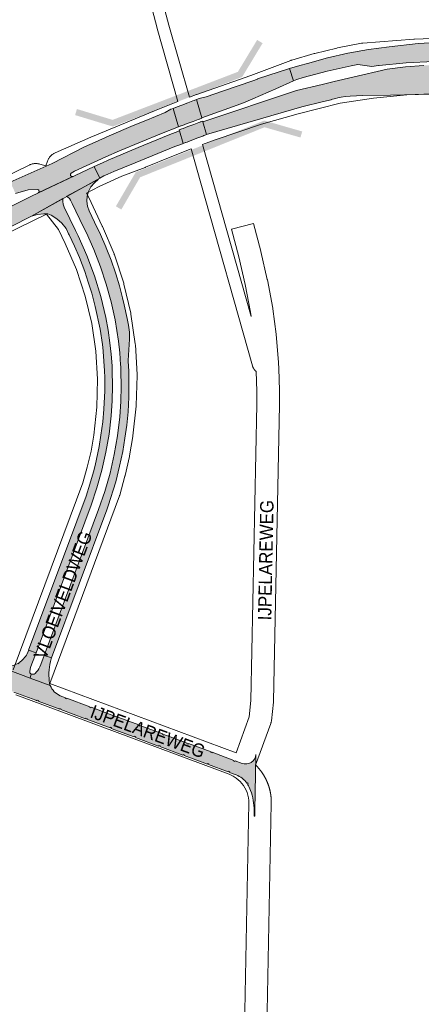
# Paper-space layout 'Layout1' of a CAD drawing. Header units: metres. Extents: x 123097 to 144122, y 392739 to 407589.
# Tile 412 of 510: x 132714 to 132946, y 400514 to 401083. Entities that reach past the tile are written whole.
import ezdxf
from ezdxf.enums import TextEntityAlignment as Align

# ---------------------------------------------------------------- set-up
doc = ezdxf.new("R2010")
doc.units = ezdxf.units.M
doc.header["$MEASUREMENT"] = 0
for name, color, linetype, lineweight in [('gs-anno-wegen algemeen tekst', 7, 'Continuous', 0), ('gs-knt-fietspaden', 7, 'Continuous', 0), ('gs-knt-hoofdweg', 7, 'Continuous', 0), ('gs-knt-wegen algemeen', 7, 'Continuous', 0), ('gs-symb-viaduct', 7, 'Continuous', 0), ('ir-ARC-asfalt-hoofdwegen-te inspecteren', 5, 'Continuous', 0)]:
    doc.layers.add(name, color=color, linetype=linetype, lineweight=lineweight)
doc.styles.add('Style-Arial', font='arial.ttf')

# ---------------------------------------------------------------- blocks, each defined once
blk = doc.blocks.new('gg0-viaduct_6')
at = {"layer": 'gs-symb-viaduct', "linetype": 'Continuous'}
blk.add_hatch(color=7, dxfattribs=at).paths.add_polyline_path([(-55.76, -16.89), (-58, -14), (-40, 0), (40, 0), (58, -14), (55.76, -16.89), (38.75, -3.66), (-38.75, -3.66)])

psp = doc.layouts.get("Layout1")

# ---------------------------------------------------------------- hatches: boundary and pattern name
at = {"layer": 'ir-ARC-asfalt-hoofdwegen-te inspecteren', "linetype": 'Continuous', "lineweight": 13}
for points in [[(132978.184, 401070.219), (132961.312, 401069.92), (132944.47, 401068.863), (132927.692, 401067.051), (132915.722, 401065.389), (132903.831, 401063.232), (132892.04, 401060.582), (132880.37, 401057.444), (132876.025, 401056.184), (132870.096, 401054.412), (132872.381, 401047.333), (132874.246, 401048.172), (132877.97, 401049.223), (132891.807, 401052.92), (132905.773, 401056.091), (132909.553, 401056.806), (132917.534, 401055.6), (132921.523, 401056.128), (132921.898, 401056.192), (132937.372, 401057.67), (132953.445, 401058.435), (132969.533, 401058.738), (133000, 401058.69), (133019.764, 401058.154), (133039.901, 401056.995), (133039.933, 401056.993), (133040.726, 401067.393), (133034.68, 401067.888), (133031.257, 401068.211), (133030.272, 401068.304), (133030.284, 401068.457), (133025.513, 401068.822), (133020.74, 401069.146), (133000, 401070.076), (132989.093, 401070.254)], [(132874.199, 401041.702), (132820.054, 401023.745), (132822.139, 401016.314), (132877.219, 401032.348), (132889.656, 401035.393), (132894.156, 401036.441), (132894.107, 401036.592), (132896.593, 401037.208), (132898.043, 401037.506), (132899.981, 401037.905), (132902.509, 401038.364), (132905.068, 401038.585), (132912.472, 401038.811), (132928.428, 401039.098), (132944.55, 401039.435), (132960.069, 401039.731), (132964.963, 401039.842), (132982.559, 401039.508), (132990.75, 401039.197), (132998.93, 401038.659), (133007.362, 401038.07), (133017.91, 401037.281), (133038.313, 401035.743), (133039.594, 401052.547), (133019.399, 401054.044), (132991.916, 401056.039), (132975.16, 401056.602), (132958.396, 401056.458), (132947.731, 401056.202), (132937.094, 401055.394), (132926.513, 401054.035), (132906.592, 401049.477), (132895.894, 401046.923), (132889.012, 401045.28)], [(132851.615, 401048.484), (132851.652, 401048.228), (132848.841, 401047.35), (132831.331, 401041.349), (132822.005, 401038.027), (132817.783, 401037.134), (132816.403, 401036.608), (132819.385, 401026.031), (132829.601, 401029.732), (132837.767, 401032.605), (132843.401, 401034.67), (132848.948, 401036.96), (132862.18, 401042.807), (132872.381, 401047.333), (132870.096, 401054.412)], [(132817.233, 401024.966), (132817.934, 401025.225), (132818.046, 401025.266), (132819.454, 401025.786), (132819.385, 401026.031), (132816.403, 401036.608), (132815.022, 401036.082), (132814.911, 401036.04), (132814.132, 401035.743), (132811.346, 401034.682), (132807.903, 401033.371), (132805.199, 401032.341), (132804.409, 401032.04), (132804.288, 401031.994), (132802.914, 401031.47), (132805.9, 401020.843), (132805.915, 401020.788), (132807.332, 401021.311), (132807.434, 401021.349), (132808.23, 401021.642), (132810.899, 401022.628), (132814.409, 401023.924)], [(132805.9, 401020.843), (132802.914, 401031.47), (132801.55, 401030.951), (132798.303, 401028.994), (132787.149, 401024.511), (132779.791, 401021.49), (132765.936, 401015.608), (132757.701, 401011.985), (132751.72, 401009.267), (132733.042, 400999.549), (132708.63, 400988.907), (132711.799, 400982.375), (132719.071, 400984.496), (132724.581, 400984.565), (132725.298, 400984.143), (132725.446, 400983.324), (132724.924, 400982.677), (132744.818, 400992.183), (132744.097, 400992.176), (132743.56, 400992.658), (132743.49, 400993.376), (132743.923, 400993.953), (132745.798, 400995.114), (132764.002, 401003.469), (132771.818, 401006.867), (132783.933, 401012.02), (132796.128, 401016.98)], [(132807.834, 401019.547), (132806.404, 401019.004), (132806.531, 401018.547), (132808.625, 401011.13), (132810.072, 401011.685), (132810.159, 401011.718), (132810.955, 401012.024), (132813.577, 401013.029), (132817.1, 401014.381), (132819.963, 401015.479), (132820.591, 401015.72), (132820.701, 401015.762), (132822.139, 401016.314), (132820.054, 401023.745), (132819.942, 401024.144), (132818.512, 401023.601), (132818.4, 401023.559), (132817.713, 401023.298), (132814.89, 401022.226), (132811.383, 401020.895), (132808.727, 401019.886), (132807.933, 401019.585)], [(132585.682, 400900.339), (132588.253, 400901.672), (132590.667, 400902.924), (132593.339, 400904.31), (132596.636, 400906.02), (132597.479, 400906.457), (132607.485, 400911.647), (132608.302, 400912.071), (132610.102, 400913.005), (132610.273, 400913.093), (132613.195, 400914.608), (132720.947, 400969.198), (132760.522, 400991.129), (132757.257, 400997.857), (132720.943, 400980.739), (132649.796, 400945.33), (132616.135, 400928.823), (132615.967, 400928.736), (132614.125, 400927.78), (132613.315, 400927.359), (132603.318, 400922.169), (132602.477, 400921.732), (132599.393, 400920.131), (132596.721, 400918.744), (132594.107, 400917.387), (132591.579, 400916.074), (132585.657, 400912.999), (132585.448, 400912.891), (132578.75, 400909.414), (132572.899, 400893.708), (132576.334, 400895.49), (132576.579, 400895.617)]]:
    psp.add_hatch(color=5, dxfattribs=at).paths.add_polyline_path(points, flags=0)
at = {"layer": 'ir-ARC-asfalt-hoofdwegen-te inspecteren', "linetype": 'Continuous', "lineweight": 13, "extrusion": (0, 0, -1)}
psp.add_hatch(color=5, dxfattribs=at).paths.add_polyline_path([(-132780.812, 401000), (-132803.831, 401009.405), (-132807.259, 401010.606), (-132808.625, 401011.13), (-132806.531, 401018.547), (-132800.049, 401016.008), (-132782.587, 401008.911), (-132765.269, 401001.471), (-132761.954, 401000), (-132757.257, 400997.857), (-132760.522, 400991.129), (-132762.719, 400992.471), (-132765.056, 400993.551), (-132768.627, 400995.013)], flags=0)
at = {"layer": 'ir-ARC-asfalt-hoofdwegen-te inspecteren', "linetype": 'Continuous', "lineweight": 13}
for points in [[(132732.614, 400714.103), (132728.416, 400715.515), (132759.804, 400799.798), (132763.373, 400810.228), (132766.39, 400820.832), (132768.847, 400831.579), (132770.736, 400842.44), (132772.053, 400853.385), (132772.647, 400862.155), (132772.862, 400870.942), (132772.696, 400879.731), (132772.573, 400882.338), (132772.512, 400883.421), (132771.969, 400890.258), (132771.212, 400897.074), (132769.311, 400909.272), (132767.022, 400919.644), (132764.208, 400929.885), (132760.876, 400939.97), (132757.035, 400949.872), (132752.694, 400959.566), (132751.085, 400962.917), (132744.52, 400976.585), (132743.586, 400978.518), (132742.959, 400979.485), (132742.063, 400980.209), (132740.987, 400980.62), (132759.667, 400990.505), (132757.343, 400988.45), (132755.328, 400986.091), (132753.991, 400983.513), (132753.208, 400980.716), (132753.012, 400977.819), (132753.412, 400974.943), (132754.389, 400972.208), (132757.449, 400965.8), (132760.815, 400958.68), (132763.951, 400951.456), (132764.194, 400950.86), (132766.978, 400943.719), (132769.463, 400936.468), (132769.663, 400935.83), (132771.763, 400928.933), (132773.619, 400921.966), (132774.592, 400917.96), (132776.251, 400910.131), (132776.959, 400906.19), (132777.599, 400902.24), (132777.668, 400901.484), (132777.678, 400900.718), (132777.542, 400898.203), (132776.879, 400885.936), (132777.078, 400882.204), (132777.187, 400880.161), (132777.204, 400879.596), (132777.321, 400872.124), (132777.236, 400864.652), (132777.072, 400860.409), (132776.789, 400856.172), (132776.479, 400852.37), (132776.058, 400848.578), (132775.014, 400840.967), (132773.766, 400833.386), (132771.874, 400824.766), (132769.742, 400815.852), (132765.364, 400801.955), (132764.543, 400799.671)], [(132723.661, 400717.113), (132719.37, 400718.556), (132747.182, 400793.064), (132752.51, 400807.582), (132754.755, 400814.526), (132756.795, 400821.533), (132757.732, 400825.144), (132759.362, 400832.464), (132760.065, 400836.167), (132761.159, 400842.811), (132762.237, 400850.481), (132762.846, 400857.692), (132763.266, 400864.916), (132763.376, 400868.208), (132763.388, 400871.501), (132763.338, 400875.756), (132763.187, 400880.017), (132763.028, 400882.62), (132762.851, 400885.514), (132762.375, 400891.01), (132762.37, 400891.499), (132761.949, 400895.131), (132760.609, 400903.962), (132757.835, 400917.132), (132755.787, 400924.662), (132753.831, 400931.181), (132752.842, 400934.238), (132751.767, 400937.265), (132750.263, 400941.312), (132748.651, 400945.318), (132745.77, 400951.911), (132742.702, 400958.42), (132742.423, 400958.993), (132740.949, 400962.025), (132738.604, 400965.122), (132735.735, 400967.74), (132732.438, 400969.794), (132730.396, 400970.546), (132728.22, 400970.612), (132724.515, 400970.255), (132720.947, 400969.198), (132739.163, 400979.483), (132739.075, 400977.761), (132739.341, 400976.058), (132739.952, 400974.445), (132746.512, 400960.845), (132747.93, 400957.905), (132753.027, 400946.479), (132757.404, 400934.758), (132761.043, 400922.788), (132763.93, 400910.614), (132765.256, 400903.355), (132766.317, 400896.052), (132767.045, 400889.459), (132767.557, 400882.845), (132767.576, 400882.485), (132767.694, 400879.882), (132767.853, 400871.218), (132767.653, 400862.555), (132767.092, 400853.908), (132765.836, 400843.375), (132764.033, 400832.921), (132761.69, 400822.574), (132758.813, 400812.364), (132755.408, 400802.317)]]:
    psp.add_hatch(color=5, dxfattribs=at).paths.add_polyline_path(points)
at = {"layer": 'ir-ARC-asfalt-hoofdwegen-te inspecteren', "linetype": 'Continuous', "lineweight": 13, "extrusion": (0, 0, -1)}
for points in [[(-132709.406, 400709.529), (-132708.371, 400709.306, 0.057264), (-132704.421, 400709.042, 0.0725253), (-132700.204, 400709.939), (-132720.183, 400702.508), (-132720.841, 400704.852, 0.322983), (-132719.986, 400706.502), (-132720.528, 400708.608), (-132721.256, 400710.657), (-132723.661, 400717.113), (-132719.37, 400718.556), (-132719.085, 400717.793), (-132718.469, 400716.533, 0.0596252), (-132716.459, 400713.613, 0.0659268), (-132713.732, 400711.347), (-132713.738, 400711.337), (-132713.945, 400710.995), (-132713.304, 400710.607), (-132713.096, 400710.949), (-132713.087, 400710.966, 0.067422)], [(-132725.798, 400708.877, 0.0653281), (-132723.124, 400705.108, 0.2648408), (-132721.686, 400704.653), (-132721.213, 400704.719), (-132720.841, 400704.852), (-132720.183, 400702.508), (-132731.88, 400698.157, 0.0630375), (-132731.291, 400700.632, 0.1007663), (-132732.385, 400713.595), (-132732.583, 400714.114), (-132728.416, 400715.515), (-132726.5, 400710.37)], [(-132839.29, 400646.559, 0.1410736), (-132845.445, 400641.755), (-132845.451, 400641.759), (-132845.782, 400641.984), (-132846.202, 400641.363), (-132845.871, 400641.139), (-132845.87, 400641.137, 0.0667517), (-132847.55, 400637.602, 0.08635), (-132849.656, 400625.964, 0.0123312), (-132849.692, 400622.706), (-132849.692, 400622.706), (-132849.975, 400622.701, 0.0142703), (-132850.027, 400625.966), (-132850.431, 400647.015), (-132850.66, 400658.278, 0.5026488), (-132842.631, 400653.23), (-132838.702, 400654.662), (-132838.701, 400654.658), (-132838.56, 400654.284), (-132837.858, 400654.548), (-132837.999, 400654.922), (-132825.43, 400659.655), (-132825.293, 400659.282), (-132824.589, 400659.541), (-132824.727, 400659.916), (-132824.727, 400659.916), (-132811.72, 400664.695), (-132811.72, 400664.693), (-132811.58, 400664.318), (-132810.877, 400664.58), (-132811.016, 400664.955), (-132797.529, 400669.963), (-132797.528, 400669.963), (-132797.389, 400669.588), (-132796.686, 400669.85), (-132796.826, 400670.225), (-132783.654, 400675.13), (-132783.515, 400674.755), (-132782.812, 400675.017), (-132782.952, 400675.392), (-132769.359, 400680.445), (-132769.22, 400680.072), (-132768.517, 400680.334), (-132768.656, 400680.706), (-132755.489, 400685.6), (-132755.489, 400685.6), (-132755.349, 400685.225), (-132754.647, 400685.488), (-132754.787, 400685.862), (-132741.355, 400690.881), (-132741.354, 400690.877), (-132741.21, 400690.504), (-132740.51, 400690.774), (-132740.654, 400691.147), (-132737.666, 400692.301, 0.2128475), (-132731.88, 400698.157), (-132720.183, 400702.508), (-132700.204, 400709.939), (-132700.069, 400709.575), (-132699.786, 400708.816), (-132696.549, 400700.112), (-132696.868, 400699.993), (-132696.729, 400699.618), (-132696.728, 400699.616), (-132710.162, 400694.614), (-132710.166, 400694.625), (-132710.305, 400695), (-132711.008, 400694.738), (-132710.868, 400694.363), (-132710.864, 400694.352), (-132723.507, 400689.645), (-132724.175, 400689.396), (-132724.177, 400689.4), (-132724.325, 400689.771), (-132725.021, 400689.494), (-132724.878, 400689.135), (-132737.302, 400684.509), (-132737.438, 400684.875), (-132738.141, 400684.613), (-132738.005, 400684.248), (-132752.27, 400678.937), (-132752.406, 400679.302), (-132753.109, 400679.04), (-132752.973, 400678.675), (-132766.427, 400673.667), (-132766.564, 400674.036), (-132767.267, 400673.774), (-132767.13, 400673.405), (-132780.403, 400668.464), (-132780.403, 400668.467), (-132780.543, 400668.842), (-132781.246, 400668.58), (-132781.107, 400668.205), (-132781.105, 400668.203), (-132794.445, 400663.237), (-132794.445, 400663.237), (-132794.584, 400663.612), (-132795.287, 400663.35), (-132795.147, 400662.975), (-132808.463, 400658.024), (-132808.602, 400658.397), (-132809.305, 400658.135), (-132809.166, 400657.763), (-132822.597, 400652.769), (-132822.597, 400652.769), (-132822.737, 400653.144), (-132823.439, 400652.881), (-132823.299, 400652.507), (-132823.299, 400652.507), (-132834.671, 400648.253), (-132834.807, 400648.627), (-132835.512, 400648.369), (-132835.374, 400647.993), (-132835.374, 400647.993)]]:
    psp.add_hatch(color=5, dxfattribs=at).paths.add_polyline_path(points)

# ---------------------------------------------------------------- linework, layer by layer
at = {"layer": 'gs-knt-fietspaden', "color": 7, "linetype": 'Continuous', "flags": 128}
for points in [[(132805.61, 401035.356), (132793.671, 401077.659), (132793.661, 401077.696), (132789.677, 401092.439), (132789.643, 401092.574), (132789.615, 401092.71), (132788.05, 401101.08), (132788.025, 401101.233), (132786.961, 401108.752), (132786.943, 401108.896), (132786.932, 401109.04), (132786.927, 401109.185), (132786.754, 401119.508), (132786.754, 401119.652), (132786.76, 401119.795), (132787.57, 401132.23)], [(132794.558, 401131.512), (132793.775, 401119.482), (132793.942, 401109.52), (132794.964, 401102.294), (132796.49, 401094.137), (132800.432, 401079.547), (132812.202, 401037.845)], [(132819.898, 401010.574), (132825.643, 400990.218), (132847.932, 400911.243)], [(132850.901, 400879.438), (132850.854, 400879.476), (132850.808, 400879.514), (132850.762, 400879.552), (132850.716, 400879.592), (132850.67, 400879.631), (132850.625, 400879.671), (132850.581, 400879.711), (132850.536, 400879.752), (132850.492, 400879.793), (132850.448, 400879.835), (132850.405, 400879.877), (132850.362, 400879.919), (132850.32, 400879.962), (132850.277, 400880.005), (132850.236, 400880.048), (132850.195, 400880.092), (132850.154, 400880.136), (132850.113, 400880.181), (132850.073, 400880.226), (132850.034, 400880.271), (132849.994, 400880.317), (132849.955, 400880.363), (132849.917, 400880.409), (132849.879, 400880.456), (132849.841, 400880.503), (132849.804, 400880.551), (132849.768, 400880.598), (132849.731, 400880.646), (132849.695, 400880.695), (132849.66, 400880.744), (132849.625, 400880.792), (132849.59, 400880.842), (132849.556, 400880.891), (132849.523, 400880.942), (132849.49, 400880.992), (132849.457, 400881.042), (132849.425, 400881.093), (132849.393, 400881.145), (132849.362, 400881.196), (132849.331, 400881.248), (132849.3, 400881.3), (132849.27, 400881.352), (132849.241, 400881.404), (132849.212, 400881.457), (132849.184, 400881.51), (132849.156, 400881.564), (132849.128, 400881.617), (132849.101, 400881.671), (132849.075, 400881.725), (132849.049, 400881.78), (132849.023, 400881.834), (132848.998, 400881.889), (132848.974, 400881.944), (132848.95, 400881.999), (132848.926, 400882.054), (132848.903, 400882.11), (132848.881, 400882.166), (132848.859, 400882.222), (132848.837, 400882.278), (132848.816, 400882.335), (132848.796, 400882.392), (132848.776, 400882.449), (132848.757, 400882.505), (132848.738, 400882.563), (132848.719, 400882.62), (132848.701, 400882.678), (132848.684, 400882.735), (132848.672, 400882.777), (132818.887, 400988.311), (132813.315, 401008.055)]]:
    psp.add_lwpolyline(points, dxfattribs=at)
at = {"layer": 'gs-knt-hoofdweg', "color": 7, "linetype": 'Continuous', "flags": 128}
for points in [[(132812.202, 401037.845), (132816.431, 401039.401), (132816.539, 401039.439), (132847.638, 401050.376), (132870.755, 401059.094), (132871.051, 401059.199), (132871.351, 401059.292), (132884.289, 401063.042), (132884.627, 401063.132), (132897.477, 401066.256), (132897.837, 401066.335), (132911.578, 401069.013), (132911.877, 401069.065), (132912.178, 401069.107), (132912.48, 401069.136), (132941.927, 401071.458), (132942.249, 401071.477), (132967.769, 401072.459)], [(133056.621, 401035.226), (133033.777, 401035.934), (133033.451, 401035.951), (132989.61, 401039.099), (132967.047, 401040.335), (132937.919, 401039.203), (132918.518, 401037.354), (132899.279, 401034.4), (132875.037, 401028.208), (132853.813, 401022.407), (132827.12, 401013.255), (132819.898, 401010.574)], [(132684.459, 400981.48), (132719.962, 400998.799), (132720.304, 400998.956), (132720.654, 400999.097), (132721.009, 400999.221), (132721.37, 400999.329), (132721.736, 400999.419), (132722.105, 400999.492), (132722.478, 400999.548), (132722.852, 400999.586), (132723.228, 400999.606), (132723.605, 400999.609), (132723.981, 400999.594), (132724.357, 400999.561), (132724.73, 400999.511), (132725.1, 400999.443), (132725.467, 400999.358), (132725.83, 400999.256), (132729.346, 400998.174), (132730.239, 401000.903), (132730.364, 401001.256), (132730.505, 401001.602), (132730.662, 401001.942), (132730.835, 401002.274), (132731.023, 401002.598), (132731.226, 401002.912), (132731.444, 401003.217), (132731.675, 401003.511), (132731.92, 401003.794), (132732.178, 401004.065), (132732.448, 401004.324), (132732.73, 401004.57), (132733.024, 401004.802), (132733.328, 401005.021), (132733.641, 401005.225), (132733.964, 401005.414), (132734.296, 401005.588), (132734.635, 401005.746), (132755.214, 401014.772), (132755.365, 401014.837), (132792.011, 401030.017), (132792.15, 401030.073), (132805.61, 401035.356)], [(132813.315, 401008.055), (132802.066, 401003.665), (132786.907, 400997.458), (132786.723, 400997.385), (132773.143, 400992.214), (132760.137, 400986.313), (132752.844, 400982.442)], [(132729.588, 400970.357), (132697.614, 400954.759), (132660.411, 400936.075), (132623.329, 400917.059), (132623.081, 400916.937), (132610.089, 400910.831)]]:
    psp.add_lwpolyline(points, dxfattribs=at)
at = {"layer": 'gs-knt-wegen algemeen', "color": 7, "linetype": 'Continuous', "flags": 128}
for points in [[(132752.844, 400982.442), (132754.043, 400980.011), (132754.086, 400979.923), (132754.087, 400979.92), (132754.089, 400979.917)], [(132754.089, 400979.917), (132761.879, 400963.485), (132761.989, 400963.242), (132768.732, 400947.372), (132768.835, 400947.112), (132768.928, 400946.849), (132774.285, 400930.458), (132774.366, 400930.191), (132774.435, 400929.921), (132778.369, 400913.133), (132778.427, 400912.86), (132778.473, 400912.585), (132780.954, 400895.521), (132780.988, 400895.244), (132781.011, 400894.965), (132782.021, 400877.752), (132782.031, 400877.473), (132782.03, 400877.194), (132781.56, 400859.956), (132781.546, 400859.678), (132781.521, 400859.4), (132779.577, 400842.267), (132779.553, 400842.085), (132779.525, 400841.905), (132777.62, 400830.755), (132777.591, 400830.595), (132777.557, 400830.436), (132775.097, 400819.395), (132775.06, 400819.236), (132775.018, 400819.079), (132772.008, 400808.175), (132771.927, 400807.904), (132771.834, 400807.636), (132731.512, 400699.375)], [(132710.471, 400707.211), (132750.705, 400815.237), (132753.267, 400824.237), (132755.396, 400833.447), (132757.052, 400842.695), (132758.825, 400858.857), (132759.205, 400875.053), (132758.196, 400891.222), (132755.805, 400907.246), (132752.049, 400923.005), (132746.958, 400938.386), (132740.51, 400953.403), (132736.576, 400961.598), (132729.588, 400970.357)], [(132731.512, 400699.375), (132839.19, 400659.269), (132846.768, 400680), (132847.806, 400689.591), (132851.226, 400860.411), (132851.265, 400868.243), (132850.901, 400879.438)], [(132720.863, 400689.447), (132712.027, 400692.737)], [(132720.87, 400689.445), (132720.867, 400689.446), (132720.863, 400689.447)], [(132720.87, 400689.445), (132720.867, 400689.446), (132720.863, 400689.447)], [(132844.013, 400500.192), (132846.535, 400630.332), (132846.535, 400630.34), (132846.499, 400631.866), (132846.328, 400633.383), (132846.023, 400634.878), (132845.586, 400636.34), (132845.022, 400637.758), (132844.334, 400639.12), (132843.527, 400640.416), (132842.61, 400641.635), (132841.587, 400642.768), (132840.469, 400643.806), (132839.262, 400644.741), (132837.542, 400645.777), (132835.121, 400646.891), (132720.87, 400689.445)], [(132859.269, 400676.275), (132850.495, 400652.272), (132850.612, 400652.157), (132850.734, 400652.036), (132850.854, 400651.914), (132850.974, 400651.792), (132851.093, 400651.669), (132851.212, 400651.545), (132851.33, 400651.421), (132851.447, 400651.296), (132851.563, 400651.171), (132851.679, 400651.044), (132851.794, 400650.918), (132851.908, 400650.79), (132852.022, 400650.662), (132852.134, 400650.533), (132852.246, 400650.404), (132852.358, 400650.273), (132852.471, 400650.139), (132852.581, 400650.008), (132852.689, 400649.877), (132852.797, 400649.745), (132852.904, 400649.612), (132853.01, 400649.479), (132853.116, 400649.345), (132853.22, 400649.211), (132853.324, 400649.076), (132853.428, 400648.941), (132853.53, 400648.805), (132853.632, 400648.668), (132853.733, 400648.531), (132853.833, 400648.393), (132853.932, 400648.255), (132854.031, 400648.116), (132854.042, 400648.1), (132854.139, 400647.961), (132854.236, 400647.821), (132854.332, 400647.681), (132854.427, 400647.54), (132854.521, 400647.399), (132854.615, 400647.257), (132854.707, 400647.115), (132854.799, 400646.972), (132854.89, 400646.829), (132854.981, 400646.685), (132855.07, 400646.541), (132855.159, 400646.396), (132855.247, 400646.251), (132855.334, 400646.105), (132855.42, 400645.958), (132855.505, 400645.812), (132855.518, 400645.789), (132855.602, 400645.642), (132855.686, 400645.495), (132855.768, 400645.347), (132855.85, 400645.199), (132855.931, 400645.05), (132856.011, 400644.9), (132856.09, 400644.751), (132856.169, 400644.6), (132856.246, 400644.45), (132856.323, 400644.299), (132856.399, 400644.147), (132856.474, 400643.995), (132856.548, 400643.843), (132856.621, 400643.69), (132856.694, 400643.537), (132856.765, 400643.383), (132856.778, 400643.356), (132856.848, 400643.202), (132856.918, 400643.048), (132856.987, 400642.893), (132857.055, 400642.738), (132857.122, 400642.582), (132857.188, 400642.426), (132857.253, 400642.27), (132857.318, 400642.113), (132857.382, 400641.956), (132857.444, 400641.799), (132857.506, 400641.641), (132857.567, 400641.483), (132857.627, 400641.324), (132857.686, 400641.165), (132857.745, 400641.006), (132857.802, 400640.847), (132857.811, 400640.822), (132857.867, 400640.662), (132857.923, 400640.502), (132857.977, 400640.341), (132858.031, 400640.18), (132858.084, 400640.019), (132858.136, 400639.858), (132858.187, 400639.696), (132858.237, 400639.534), (132858.286, 400639.372), (132858.334, 400639.209), (132858.381, 400639.046), (132858.428, 400638.883), (132858.473, 400638.72), (132858.518, 400638.556), (132858.562, 400638.392), (132858.611, 400638.203), (132858.653, 400638.039), (132858.693, 400637.874), (132858.733, 400637.709), (132858.772, 400637.544), (132858.81, 400637.378), (132858.847, 400637.213), (132858.883, 400637.047), (132858.919, 400636.881), (132858.953, 400636.714), (132858.986, 400636.548), (132859.019, 400636.381), (132859.05, 400636.214), (132859.081, 400636.047), (132859.11, 400635.88), (132859.139, 400635.713), (132859.17, 400635.524), (132859.197, 400635.356), (132859.223, 400635.188), (132859.248, 400635.02), (132859.272, 400634.852), (132859.294, 400634.683), (132859.316, 400634.514), (132859.337, 400634.346), (132859.357, 400634.177), (132859.377, 400634.008), (132859.395, 400633.838), (132859.412, 400633.669), (132859.428, 400633.5), (132859.444, 400633.33), (132859.458, 400633.161), (132859.471, 400632.991), (132859.485, 400632.808), (132859.496, 400632.638), (132859.507, 400632.467), (132859.516, 400632.297), (132859.525, 400632.126), (132859.533, 400631.955), (132859.539, 400631.785), (132859.545, 400631.614), (132859.55, 400631.443), (132859.553, 400631.272), (132859.556, 400631.101), (132859.558, 400630.93), (132859.559, 400630.76), (132859.559, 400630.589), (132859.558, 400630.418), (132859.556, 400630.247), (132859.553, 400630.076), (132857.031, 400499.953)]]:
    psp.add_lwpolyline(points, dxfattribs=at)
psp.add_lwpolyline([(132847.932, 400911.243), (132847.596, 400913.807), (132844.514, 400929.79), (132840.857, 400945.736), (132836.616, 400961.655, -0.3839982), (132836.623, 400961.666), (132849.186, 400965.013, -0.3839983), (132849.197, 400965.006), (132853.468, 400948.978), (132853.522, 400948.757), (132857.23, 400932.589), (132857.277, 400932.367), (132860.417, 400916.079), (132860.451, 400915.887), (132860.48, 400915.694), (132862.391, 400901.127), (132862.424, 400900.817), (132863.743, 400884.866), (132863.754, 400884.704), (132863.761, 400884.542), (132863.872, 400881.169), (132864.283, 400868.545), (132864.286, 400868.301), (132864.246, 400860.297), (132864.245, 400860.2), (132860.818, 400689.045), (132860.806, 400688.759), (132860.781, 400688.475), (132859.627, 400677.81), (132859.586, 400677.496), (132859.529, 400677.186), (132859.457, 400676.878), (132859.371, 400676.574), (132859.269, 400676.275)], format="xyb", dxfattribs=at)
at = {"layer": 'ir-ARC-asfalt-hoofdwegen-te inspecteren', "color": 5, "linetype": 'Continuous', "lineweight": 13}
for points in [[(132961.312, 401069.92), (132944.47, 401068.863), (132927.692, 401067.051), (132915.722, 401065.389), (132903.831, 401063.232), (132892.04, 401060.582), (132880.37, 401057.444), (132876.025, 401056.184), (132870.096, 401054.412), (132872.381, 401047.333), (132874.246, 401048.172), (132877.97, 401049.223), (132891.807, 401052.92), (132905.773, 401056.091), (132909.553, 401056.806), (132917.534, 401055.6), (132921.523, 401056.128), (132921.898, 401056.192), (132937.372, 401057.67), (132953.445, 401058.435)], [(132947.731, 401056.202), (132937.094, 401055.394), (132926.513, 401054.035), (132906.592, 401049.477), (132895.894, 401046.923), (132889.012, 401045.28), (132874.199, 401041.702), (132820.054, 401023.745), (132822.139, 401016.314), (132877.219, 401032.348), (132889.656, 401035.393), (132894.156, 401036.441), (132894.107, 401036.592), (132896.593, 401037.208), (132898.043, 401037.506), (132899.981, 401037.905), (132902.509, 401038.364), (132905.068, 401038.585), (132912.472, 401038.811), (132928.428, 401039.098), (132944.55, 401039.435), (132960.069, 401039.731)], [(132711.799, 400982.375), (132719.071, 400984.496), (132724.581, 400984.565), (132725.298, 400984.143), (132725.446, 400983.324), (132724.924, 400982.677), (132744.818, 400992.183), (132744.097, 400992.176), (132743.56, 400992.658), (132743.49, 400993.376), (132743.923, 400993.953), (132745.798, 400995.114), (132764.002, 401003.469), (132771.818, 401006.867), (132783.933, 401012.02), (132796.128, 401016.98), (132805.9, 401020.843), (132802.914, 401031.47), (132801.55, 401030.951), (132798.303, 401028.994), (132787.149, 401024.511), (132779.791, 401021.49), (132765.936, 401015.608), (132757.701, 401011.985), (132751.72, 401009.267), (132733.042, 400999.549), (132708.63, 400988.907)], [(132613.195, 400914.608), (132720.947, 400969.198), (132760.522, 400991.129), (132757.257, 400997.857), (132720.943, 400980.739), (132649.796, 400945.33)]]:
    psp.add_lwpolyline(points, dxfattribs=at)
for points in [[(132851.615, 401048.484), (132851.652, 401048.228), (132848.841, 401047.35), (132831.331, 401041.349), (132822.005, 401038.027), (132817.783, 401037.134), (132816.403, 401036.608), (132819.385, 401026.031), (132829.601, 401029.732), (132837.767, 401032.605), (132843.401, 401034.67), (132848.948, 401036.96), (132862.18, 401042.807), (132872.381, 401047.333), (132870.096, 401054.412)], [(132817.233, 401024.966), (132817.934, 401025.225), (132818.046, 401025.266), (132819.454, 401025.786), (132819.385, 401026.031), (132816.403, 401036.608), (132815.022, 401036.082), (132814.911, 401036.04), (132814.132, 401035.743), (132811.346, 401034.682), (132807.903, 401033.371), (132805.199, 401032.341), (132804.409, 401032.04), (132804.288, 401031.994), (132802.914, 401031.47), (132805.9, 401020.843), (132805.915, 401020.788), (132807.332, 401021.311), (132807.434, 401021.349), (132808.23, 401021.642), (132810.899, 401022.628), (132814.409, 401023.924)], [(132807.834, 401019.547), (132806.404, 401019.004), (132806.531, 401018.547), (132808.625, 401011.13), (132810.072, 401011.685), (132810.159, 401011.718), (132810.955, 401012.024), (132813.577, 401013.029), (132817.1, 401014.381), (132819.963, 401015.479), (132820.591, 401015.72), (132820.701, 401015.762), (132822.139, 401016.314), (132820.054, 401023.745), (132819.942, 401024.144), (132818.512, 401023.601), (132818.4, 401023.559), (132817.713, 401023.298), (132814.89, 401022.226), (132811.383, 401020.895), (132808.727, 401019.886), (132807.933, 401019.585)], [(132780.812, 401000), (132803.831, 401009.405), (132807.259, 401010.606), (132808.625, 401011.13), (132806.531, 401018.547), (132800.049, 401016.008), (132782.587, 401008.911), (132765.269, 401001.471), (132761.954, 401000), (132757.257, 400997.857), (132760.522, 400991.129), (132762.719, 400992.471), (132765.056, 400993.551), (132768.627, 400995.013)], [(132732.614, 400714.103), (132764.543, 400799.671), (132765.364, 400801.955), (132769.742, 400815.852), (132771.874, 400824.766), (132773.766, 400833.386), (132775.014, 400840.967), (132776.058, 400848.578), (132776.479, 400852.37), (132776.789, 400856.172), (132777.072, 400860.409), (132777.236, 400864.652), (132777.321, 400872.124), (132777.204, 400879.596), (132777.187, 400880.161), (132777.078, 400882.204), (132776.879, 400885.936), (132777.542, 400898.203), (132777.678, 400900.718), (132777.668, 400901.484), (132777.599, 400902.24), (132776.959, 400906.19), (132776.251, 400910.131), (132774.592, 400917.96), (132773.619, 400921.966), (132771.763, 400928.933), (132769.663, 400935.83), (132769.463, 400936.468), (132766.978, 400943.719), (132764.194, 400950.86), (132763.951, 400951.456), (132760.815, 400958.68), (132757.449, 400965.8), (132754.389, 400972.208), (132753.412, 400974.943), (132753.012, 400977.819), (132753.208, 400980.716), (132753.991, 400983.513), (132755.328, 400986.091), (132757.343, 400988.45), (132759.667, 400990.505), (132740.987, 400980.62), (132742.063, 400980.209), (132742.959, 400979.485), (132743.586, 400978.518), (132744.52, 400976.585), (132751.085, 400962.917), (132752.694, 400959.566), (132757.035, 400949.872), (132760.876, 400939.97), (132764.208, 400929.885), (132767.022, 400919.644), (132769.311, 400909.272), (132771.212, 400897.074), (132771.969, 400890.258), (132772.512, 400883.421), (132772.573, 400882.338), (132772.696, 400879.731), (132772.862, 400870.942), (132772.647, 400862.155), (132772.053, 400853.385), (132770.736, 400842.44), (132768.847, 400831.579), (132766.39, 400820.832), (132763.373, 400810.228), (132759.804, 400799.798), (132728.416, 400715.515)], [(132723.661, 400717.113), (132755.408, 400802.317), (132758.813, 400812.364), (132761.69, 400822.574), (132764.033, 400832.921), (132765.836, 400843.375), (132767.092, 400853.908), (132767.653, 400862.555), (132767.853, 400871.218), (132767.694, 400879.882), (132767.576, 400882.485), (132767.557, 400882.845), (132767.045, 400889.459), (132766.317, 400896.052), (132765.256, 400903.355), (132763.93, 400910.614), (132761.043, 400922.788), (132757.404, 400934.758), (132753.027, 400946.479), (132747.93, 400957.905), (132746.512, 400960.845), (132739.952, 400974.445), (132739.341, 400976.058), (132739.075, 400977.761), (132739.163, 400979.483), (132720.947, 400969.198), (132724.515, 400970.255), (132728.22, 400970.612), (132730.396, 400970.546), (132732.438, 400969.794), (132735.735, 400967.74), (132738.604, 400965.122), (132740.949, 400962.025), (132742.423, 400958.993), (132742.702, 400958.42), (132745.77, 400951.911), (132748.651, 400945.318), (132750.263, 400941.312), (132751.767, 400937.265), (132752.842, 400934.238), (132753.831, 400931.181), (132755.787, 400924.662), (132757.835, 400917.132), (132760.609, 400903.962), (132761.949, 400895.131), (132762.37, 400891.499), (132762.375, 400891.01), (132762.851, 400885.514), (132763.028, 400882.62), (132763.187, 400880.017), (132763.338, 400875.756), (132763.388, 400871.501), (132763.376, 400868.208), (132763.266, 400864.916), (132762.846, 400857.692), (132762.237, 400850.481), (132761.159, 400842.811), (132760.065, 400836.167), (132759.362, 400832.464), (132757.732, 400825.144), (132756.795, 400821.533), (132754.755, 400814.526), (132752.51, 400807.582), (132747.182, 400793.064), (132719.37, 400718.556)]]:
    psp.add_lwpolyline(points, close=True, dxfattribs=at)
for points in [[(132709.406, 400709.529), (132708.371, 400709.306, -0.057264), (132704.421, 400709.042, -0.0725253), (132700.204, 400709.939), (132720.183, 400702.508), (132720.841, 400704.852, -0.322983), (132719.986, 400706.502), (132720.528, 400708.608), (132721.256, 400710.657), (132723.661, 400717.113), (132719.37, 400718.556), (132719.085, 400717.793), (132718.469, 400716.533, -0.0596252), (132716.459, 400713.613, -0.0659268), (132713.732, 400711.347), (132713.738, 400711.337), (132713.945, 400710.995), (132713.304, 400710.607), (132713.096, 400710.949), (132713.087, 400710.966, -0.067422)], [(132725.798, 400708.877, -0.0653281), (132723.124, 400705.108, -0.2648408), (132721.686, 400704.653), (132721.213, 400704.719), (132720.841, 400704.852), (132720.183, 400702.508), (132731.88, 400698.157, -0.0630375), (132731.291, 400700.632, -0.1007663), (132732.385, 400713.595), (132732.583, 400714.114), (132728.416, 400715.515), (132726.5, 400710.37)]]:
    psp.add_lwpolyline(points, format="xyb", close=True, dxfattribs=at)
psp.add_lwpolyline([(132710.864, 400694.352), (132723.507, 400689.645), (132724.175, 400689.396), (132724.177, 400689.4), (132724.325, 400689.771), (132725.021, 400689.494), (132724.878, 400689.135), (132737.302, 400684.509), (132737.438, 400684.875), (132738.141, 400684.613), (132738.005, 400684.248), (132752.27, 400678.937), (132752.406, 400679.302), (132753.109, 400679.04), (132752.973, 400678.675), (132766.427, 400673.667), (132766.564, 400674.036), (132767.267, 400673.774), (132767.13, 400673.405), (132780.403, 400668.464), (132780.403, 400668.467), (132780.543, 400668.842), (132781.246, 400668.58), (132781.107, 400668.205), (132781.105, 400668.203), (132794.445, 400663.237), (132794.445, 400663.237), (132794.584, 400663.612), (132795.287, 400663.35), (132795.147, 400662.975), (132808.463, 400658.024), (132808.602, 400658.397), (132809.305, 400658.135), (132809.166, 400657.763), (132822.597, 400652.769), (132822.597, 400652.769), (132822.737, 400653.144), (132823.439, 400652.881), (132823.299, 400652.507), (132823.299, 400652.507), (132834.671, 400648.253), (132834.807, 400648.627), (132835.512, 400648.369), (132835.374, 400647.993), (132835.374, 400647.993), (132839.29, 400646.559, -0.1410736), (132845.445, 400641.755), (132845.451, 400641.759), (132845.782, 400641.984), (132846.202, 400641.363), (132845.871, 400641.139), (132845.87, 400641.137, -0.0667517), (132847.55, 400637.602, -0.08635), (132849.656, 400625.964, -0.0123312), (132849.692, 400622.706), (132849.692, 400622.706), (132849.975, 400622.701, -0.0142703), (132850.027, 400625.966), (132850.431, 400647.015), (132850.66, 400658.278, -0.5026488), (132842.631, 400653.23), (132838.702, 400654.662), (132838.701, 400654.658), (132838.56, 400654.284), (132837.858, 400654.548), (132837.999, 400654.922), (132825.43, 400659.655), (132825.293, 400659.282), (132824.589, 400659.541), (132824.727, 400659.916), (132824.727, 400659.916), (132811.72, 400664.695), (132811.72, 400664.693), (132811.58, 400664.318), (132810.877, 400664.58), (132811.016, 400664.955), (132797.529, 400669.963), (132797.528, 400669.963), (132797.389, 400669.588), (132796.686, 400669.85), (132796.826, 400670.225), (132783.654, 400675.13), (132783.515, 400674.755), (132782.812, 400675.017), (132782.952, 400675.392), (132769.359, 400680.445), (132769.22, 400680.072), (132768.517, 400680.334), (132768.656, 400680.706), (132755.489, 400685.6), (132755.489, 400685.6), (132755.349, 400685.225), (132754.647, 400685.488), (132754.787, 400685.862), (132741.355, 400690.881), (132741.354, 400690.877), (132741.21, 400690.504), (132740.51, 400690.774), (132740.654, 400691.147), (132737.666, 400692.301, -0.2128475), (132731.88, 400698.157), (132720.183, 400702.508), (132700.204, 400709.939)], format="xyb", dxfattribs=at)

# ---------------------------------------------------------------- block references
at = {"layer": 'gs-symb-viaduct', "color": 7, "linetype": 'Continuous'}
for p, rotation in [((132805.368, 401035.257), 200.9742393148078), ((132818.357, 401009.503), 21.88648881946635)]:
    psp.add_blockref('gg0-viaduct_6', p, dxfattribs=dict(at, rotation=rotation))

# ---------------------------------------------------------------- texts
at = {"layer": 'gs-anno-wegen algemeen tekst', "color": 7, "style": 'Style-Arial', "width": 0.909091}
for s, rotation, p in [('IJPELAREWEG', 88.88172, (132856.355, 400770.583)), ('VLOEIVELDWEG', 69.60444, (132739.167, 400750.484)), ('IJPELAREWEG', 339.87197, (132788.234, 400671.595))]:
    psp.add_text(s, height=7.7, rotation=rotation, dxfattribs=at).set_placement(p, align=Align.MIDDLE_CENTER)

doc.saveas('drawing.dxf')
